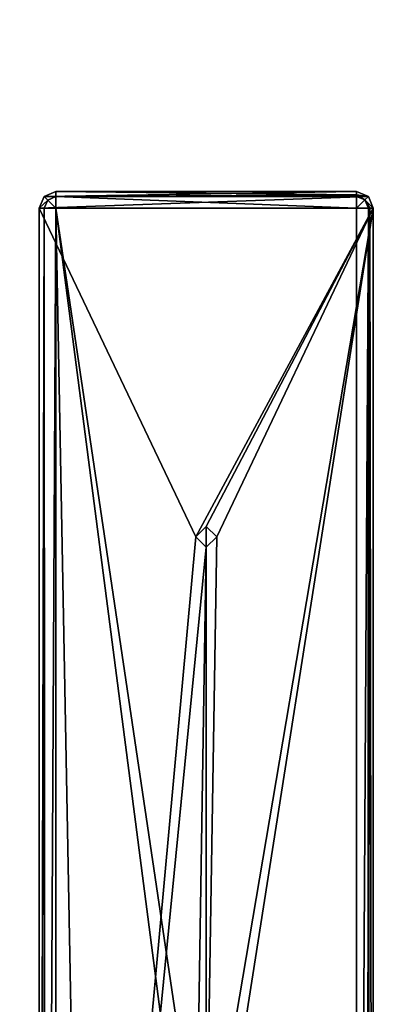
# Model space of a CAD drawing. Header units: millimetres. Extents: x -269 to 269, y -42 to 464.
# Tile 301 of 354: x 226 to 243, y 131 to 178. Entities that reach past the tile are written whole.
import ezdxf

# ---------------------------------------------------------------- set-up
doc = ezdxf.new("R2010")
doc.units = ezdxf.units.MM
doc.header["$LTSCALE"] = 65.185185
for name, color, linetype in [('2758', 7, 'CONTINUOUS'), ('2761', 7, 'CONTINUOUS'), ('2762', 7, 'CONTINUOUS'), ('2892', 7, 'CONTINUOUS'), ('2893', 7, 'CONTINUOUS'), ('2894', 7, 'CONTINUOUS'), ('3821', 7, 'CONTINUOUS'), ('3824', 7, 'CONTINUOUS'), ('3825', 7, 'CONTINUOUS'), ('3955', 7, 'CONTINUOUS'), ('3956', 7, 'CONTINUOUS'), ('3957', 7, 'CONTINUOUS'), ('761', 7, 'CONTINUOUS'), ('763', 7, 'CONTINUOUS'), ('765', 7, 'CONTINUOUS'), ('767', 7, 'CONTINUOUS'), ('768', 7, 'CONTINUOUS'), ('769', 7, 'CONTINUOUS'), ('770', 7, 'CONTINUOUS'), ('771', 7, 'CONTINUOUS'), ('772', 7, 'CONTINUOUS'), ('773', 7, 'CONTINUOUS'), ('774', 7, 'CONTINUOUS'), ('779', 7, 'CONTINUOUS'), ('874', 7, 'CONTINUOUS'), ('875', 7, 'CONTINUOUS'), ('876', 7, 'CONTINUOUS')]:
    doc.layers.add(name, color=color, linetype=linetype)

msp = doc.modelspace()

# ---------------------------------------------------------------- linework, layer by layer
at = {"layer": '2758', "linetype": 'Continuous'}
for points in [[(226.568, 374, -154.9), (223.903, 374, -158.893), (217.109, 146.513, -144.894), (226.568, 374, -154.9)], [(219.567, 146.707, -135.559), (226.568, 374, -154.9), (217.109, 146.513, -144.894), (219.567, 146.707, -135.559)], [(227.504, 374, -150.184), (226.568, 374, -154.9), (219.567, 146.707, -135.559), (227.504, 374, -150.184)]]:
    msp.add_3dface(points, dxfattribs=at)
at = {"layer": '2761', "linetype": 'Continuous'}
for points in [[(227.504, 374, -150.184), (219.567, 146.707, -135.559), (227.504, 374, -27.316), (227.504, 374, -150.184)], [(227.504, 374, -27.316), (219.567, 146.707, -135.559), (219.567, 146.707, -41.941), (227.504, 374, -27.316)]]:
    msp.add_3dface(points, dxfattribs=at)
at = {"layer": '2762', "linetype": 'Continuous'}
for points in [[(223.893, 374, -18.597), (226.566, 374, -22.596), (213.995, 146.484, -28.506), (223.893, 374, -18.597)], [(213.995, 146.484, -28.506), (226.566, 374, -22.596), (217.021, 146.511, -32.451), (213.995, 146.484, -28.506)], [(217.021, 146.511, -32.451), (226.566, 374, -22.596), (217.11, 146.513, -32.608), (217.021, 146.511, -32.451)], [(227.504, 374, -27.316), (219.567, 146.707, -41.941), (217.11, 146.513, -32.608), (227.504, 374, -27.316)], [(226.566, 374, -22.596), (227.504, 374, -27.316), (217.11, 146.513, -32.608), (226.566, 374, -22.596)]]:
    msp.add_3dface(points, dxfattribs=at)
at = {"layer": '2892', "linetype": 'Continuous'}
for points in [[(224.965, 372.6, -159.977), (227.994, 372.6, -155.445), (218.399, 146.416, -145.856), (224.965, 372.6, -159.977)], [(227.994, 372.6, -155.445), (229.056, 372.6, -150.097), (218.399, 146.416, -145.856), (227.994, 372.6, -155.445)], [(218.399, 146.416, -145.856), (229.056, 372.6, -150.097), (221.166, 146.651, -135.559), (218.399, 146.416, -145.856)]]:
    msp.add_3dface(points, dxfattribs=at)
at = {"layer": '2893', "linetype": 'Continuous'}
for points in [[(229.056, 372.6, -150.097), (229.056, 372.6, -27.403), (221.166, 146.651, -41.941), (229.056, 372.6, -150.097)], [(221.166, 146.651, -135.559), (229.056, 372.6, -150.097), (221.166, 146.651, -41.941), (221.166, 146.651, -135.559)]]:
    msp.add_3dface(points, dxfattribs=at)
at = {"layer": '2894', "linetype": 'Continuous'}
for points in [[(227.996, 372.6, -22.061), (224.977, 372.6, -17.535), (218.404, 146.417, -31.653), (227.996, 372.6, -22.061)], [(221.166, 146.651, -41.941), (227.996, 372.6, -22.061), (218.404, 146.417, -31.653), (221.166, 146.651, -41.941)], [(229.056, 372.6, -27.403), (227.996, 372.6, -22.061), (221.166, 146.651, -41.941), (229.056, 372.6, -27.403)]]:
    msp.add_3dface(points, dxfattribs=at)
at = {"layer": '3821', "linetype": 'Continuous'}
for points in [[(226.568, 374, -324.4), (223.903, 374, -328.393), (217.109, 146.513, -314.394), (226.568, 374, -324.4)], [(219.567, 146.707, -305.059), (226.568, 374, -324.4), (217.109, 146.513, -314.394), (219.567, 146.707, -305.059)], [(227.504, 374, -319.684), (226.568, 374, -324.4), (219.567, 146.707, -305.059), (227.504, 374, -319.684)]]:
    msp.add_3dface(points, dxfattribs=at)
at = {"layer": '3824', "linetype": 'Continuous'}
for points in [[(227.504, 374, -319.684), (219.567, 146.707, -305.059), (227.504, 374, -196.816), (227.504, 374, -319.684)], [(227.504, 374, -196.816), (219.567, 146.707, -305.059), (219.567, 146.707, -211.441), (227.504, 374, -196.816)]]:
    msp.add_3dface(points, dxfattribs=at)
at = {"layer": '3825', "linetype": 'Continuous'}
for points in [[(223.893, 374, -188.097), (226.566, 374, -192.096), (213.995, 146.484, -198.006), (223.893, 374, -188.097)], [(213.995, 146.484, -198.006), (226.566, 374, -192.096), (217.021, 146.511, -201.951), (213.995, 146.484, -198.006)], [(217.021, 146.511, -201.951), (226.566, 374, -192.096), (217.11, 146.513, -202.108), (217.021, 146.511, -201.951)], [(227.504, 374, -196.816), (219.567, 146.707, -211.441), (217.11, 146.513, -202.108), (227.504, 374, -196.816)], [(226.566, 374, -192.096), (227.504, 374, -196.816), (217.11, 146.513, -202.108), (226.566, 374, -192.096)]]:
    msp.add_3dface(points, dxfattribs=at)
at = {"layer": '3955', "linetype": 'Continuous'}
for points in [[(224.965, 372.6, -329.477), (227.994, 372.6, -324.945), (218.399, 146.416, -315.356), (224.965, 372.6, -329.477)], [(227.994, 372.6, -324.945), (229.056, 372.6, -319.597), (218.399, 146.416, -315.356), (227.994, 372.6, -324.945)], [(218.399, 146.416, -315.356), (229.056, 372.6, -319.597), (221.166, 146.651, -305.059), (218.399, 146.416, -315.356)]]:
    msp.add_3dface(points, dxfattribs=at)
at = {"layer": '3956', "linetype": 'Continuous'}
for points in [[(229.056, 372.6, -319.597), (229.056, 372.6, -196.903), (221.166, 146.651, -211.441), (229.056, 372.6, -319.597)], [(221.166, 146.651, -305.059), (229.056, 372.6, -319.597), (221.166, 146.651, -211.441), (221.166, 146.651, -305.059)]]:
    msp.add_3dface(points, dxfattribs=at)
at = {"layer": '3957', "linetype": 'Continuous'}
for points in [[(227.996, 372.6, -191.561), (224.977, 372.6, -187.035), (218.404, 146.417, -201.153), (227.996, 372.6, -191.561)], [(221.166, 146.651, -211.441), (227.996, 372.6, -191.561), (218.404, 146.417, -201.153), (221.166, 146.651, -211.441)], [(229.056, 372.6, -196.903), (227.996, 372.6, -191.561), (221.166, 146.651, -211.441), (229.056, 372.6, -196.903)]]:
    msp.add_3dface(points, dxfattribs=at)
at = {"layer": '761', "color": 250, "linetype": 'Continuous', "true_color": 0x404040}
for points in [[(227.289, 169.561), (226.724, 169.326), (241.711, 169.561), (227.289, 169.561)], [(241.711, 169.561), (226.724, 169.326), (242.276, 169.326), (241.711, 169.561)], [(226.724, 169.326), (226.489, 168.761), (242.276, 169.326), (226.724, 169.326)], [(242.276, 169.326), (226.489, 168.761), (242.511, 168.761), (242.276, 169.326)], [(226.489, 168.761), (226.489, 70.9), (234, 153), (226.489, 168.761)], [(242.511, 168.761), (226.489, 168.761), (234, 153), (242.511, 168.761)], [(234.501, 153.5), (242.511, 168.761), (234, 153), (234.501, 153.5)], [(235, 153), (242.511, 168.761), (234.501, 153.5), (235, 153)], [(242.511, 168.761), (235, 153), (234.501, 121.5), (242.511, 168.761)], [(235, 121), (242.511, 168.761), (234.501, 121.5), (235, 121)], [(242.511, 70.9), (242.511, 168.761), (235, 121), (242.511, 70.9)], [(234, 153), (226.489, 70.9), (234.499, 152.5), (234, 153)], [(235, 153), (234.499, 152.5), (234.501, 121.5), (235, 153)], [(234.499, 152.5), (226.489, 70.9), (234, 121), (234.499, 152.5)], [(234.501, 121.5), (234.499, 152.5), (234, 121), (234.501, 121.5)]]:
    msp.add_3dface(points, dxfattribs=at)
at = {"layer": '763', "color": 250, "linetype": 'Continuous', "true_color": 0x404040}
for points in [[(239.9, 71.6, -18.5), (229.1, 71.6, -18.5), (227.289, 168.761, -18.5), (239.9, 71.6, -18.5)], [(227.289, 168.761, -18.5), (229.1, 71.6, -18.5), (227.289, 71.6, -18.5), (227.289, 168.761, -18.5)], [(241.711, 71.6, -18.5), (239.9, 71.6, -18.5), (227.289, 168.761, -18.5), (241.711, 71.6, -18.5)], [(241.711, 168.761, -18.5), (241.711, 71.6, -18.5), (227.289, 168.761, -18.5), (241.711, 168.761, -18.5)]]:
    msp.add_3dface(points, dxfattribs=at)
at = {"layer": '765', "color": 250, "linetype": 'Continuous', "true_color": 0x404040}
for points in [[(226.489, 168.761, -17.7), (226.723, 168.761, -18.265), (226.489, 70.9, -17.7), (226.489, 168.761, -17.7)], [(226.489, 70.9, -17.7), (226.723, 168.761, -18.265), (226.497, 70.862, -17.81), (226.489, 70.9, -17.7)], [(226.723, 168.761, -18.265), (226.519, 70.829, -17.914), (226.497, 70.862, -17.81), (226.723, 168.761, -18.265)], [(226.777, 71.087, -18.314), (226.519, 70.829, -17.914), (226.723, 168.761, -18.265), (226.777, 71.087, -18.314)], [(227.289, 168.761, -18.5), (226.777, 71.087, -18.314), (226.723, 168.761, -18.265), (227.289, 168.761, -18.5)], [(227.289, 168.761, -18.5), (227.289, 71.6, -18.5), (226.777, 71.087, -18.314), (227.289, 168.761, -18.5)]]:
    msp.add_3dface(points, dxfattribs=at)
at = {"layer": '767', "color": 250, "linetype": 'Continuous', "true_color": 0x404040}
for points in [[(226.489, 70.9), (226.489, 168.761), (226.489, 70.9, -17.7), (226.489, 70.9)], [(226.489, 168.761), (226.489, 168.761, -17.7), (226.489, 70.9, -17.7), (226.489, 168.761)]]:
    msp.add_3dface(points, dxfattribs=at)
at = {"layer": '768', "color": 250, "linetype": 'Continuous', "true_color": 0x404040}
for points in [[(226.724, 169.326), (227.289, 169.561), (226.724, 169.326, -17.7), (226.724, 169.326)], [(226.724, 169.326, -17.7), (227.289, 169.561), (227.289, 169.561, -17.7), (226.724, 169.326, -17.7)], [(226.489, 168.761), (226.724, 169.326), (226.489, 168.761, -17.7), (226.489, 168.761)], [(226.489, 168.761, -17.7), (226.724, 169.326), (226.724, 169.326, -17.7), (226.489, 168.761, -17.7)]]:
    msp.add_3dface(points, dxfattribs=at)
at = {"layer": '769', "color": 250, "linetype": 'Continuous', "true_color": 0x404040}
for points in [[(226.724, 169.326, -17.7), (227.289, 169.561, -17.7), (227.289, 169.327, -18.265), (226.724, 169.326, -17.7)], [(226.489, 168.761, -17.7), (226.724, 169.326, -17.7), (226.905, 169.145, -18.286), (226.489, 168.761, -17.7)], [(226.723, 168.761, -18.265), (226.489, 168.761, -17.7), (226.905, 169.145, -18.286), (226.723, 168.761, -18.265)], [(227.289, 168.761, -18.5), (226.723, 168.761, -18.265), (226.905, 169.145, -18.286), (227.289, 168.761, -18.5)], [(226.905, 169.145, -18.286), (226.724, 169.326, -17.7), (227.289, 169.327, -18.265), (226.905, 169.145, -18.286)], [(227.289, 168.761, -18.5), (226.905, 169.145, -18.286), (227.289, 169.327, -18.265), (227.289, 168.761, -18.5)]]:
    msp.add_3dface(points, dxfattribs=at)
at = {"layer": '770', "color": 250, "linetype": 'Continuous', "true_color": 0x404040}
for points in [[(227.289, 169.327, -18.265), (227.289, 169.561, -17.7), (241.711, 169.4, -18.181), (227.289, 169.327, -18.265)], [(241.711, 169.4, -18.181), (227.289, 169.561, -17.7), (241.711, 169.561, -17.7), (241.711, 169.4, -18.181)], [(241.711, 169.327, -18.265), (227.289, 169.327, -18.265), (241.711, 169.4, -18.181), (241.711, 169.327, -18.265)], [(241.711, 168.761, -18.5), (227.289, 168.761, -18.5), (227.289, 169.327, -18.265), (241.711, 168.761, -18.5)], [(241.711, 168.761, -18.5), (227.289, 169.327, -18.265), (241.711, 169.327, -18.265), (241.711, 168.761, -18.5)]]:
    msp.add_3dface(points, dxfattribs=at)
at = {"layer": '771', "color": 250, "linetype": 'Continuous', "true_color": 0x404040}
for points in [[(241.711, 169.4, -18.181), (241.711, 169.561, -17.7), (242.275, 169.328, -17.7), (241.711, 169.4, -18.181)], [(241.711, 169.327, -18.265), (241.711, 169.4, -18.181), (242.112, 169.162, -18.267), (241.711, 169.327, -18.265)], [(242.112, 169.162, -18.267), (241.711, 169.4, -18.181), (242.275, 169.328, -17.7), (242.112, 169.162, -18.267)], [(241.711, 168.761, -18.5), (241.711, 169.327, -18.265), (242.112, 169.162, -18.267), (241.711, 168.761, -18.5)], [(241.711, 168.761, -18.5), (242.112, 169.162, -18.267), (242.276, 168.761, -18.266), (241.711, 168.761, -18.5)], [(242.511, 168.761, -17.7), (242.112, 169.162, -18.267), (242.275, 169.328, -17.7), (242.511, 168.761, -17.7)], [(242.35, 168.761, -18.181), (242.112, 169.162, -18.267), (242.511, 168.761, -17.7), (242.35, 168.761, -18.181)], [(242.112, 169.162, -18.267), (242.35, 168.761, -18.181), (242.276, 168.761, -18.266), (242.112, 169.162, -18.267)]]:
    msp.add_3dface(points, dxfattribs=at)
at = {"layer": '772', "color": 250, "linetype": 'Continuous', "true_color": 0x404040}
for points in [[(241.711, 169.561), (242.276, 169.326), (241.711, 169.561, -17.7), (241.711, 169.561)], [(241.711, 169.561, -17.7), (242.276, 169.326), (242.275, 169.328, -17.7), (241.711, 169.561, -17.7)], [(242.276, 169.326), (242.511, 168.761), (242.275, 169.328, -17.7), (242.276, 169.326)], [(242.511, 168.761), (242.511, 168.761, -17.7), (242.275, 169.328, -17.7), (242.511, 168.761)]]:
    msp.add_3dface(points, dxfattribs=at)
at = {"layer": '773', "color": 250, "linetype": 'Continuous', "true_color": 0x404040}
for points in [[(242.511, 168.761), (242.511, 70.9), (242.511, 168.761, -17.7), (242.511, 168.761)], [(242.511, 168.761, -17.7), (242.511, 70.9), (242.511, 70.9, -17.7), (242.511, 168.761, -17.7)]]:
    msp.add_3dface(points, dxfattribs=at)
at = {"layer": '774', "color": 250, "linetype": 'Continuous', "true_color": 0x404040}
for points in [[(241.711, 71.6, -18.5), (241.711, 168.761, -18.5), (242.276, 168.761, -18.266), (241.711, 71.6, -18.5)], [(241.711, 71.6, -18.5), (242.276, 168.761, -18.266), (242.224, 71.087, -18.314), (241.711, 71.6, -18.5)], [(242.276, 168.761, -18.266), (242.35, 168.761, -18.181), (242.224, 71.087, -18.314), (242.276, 168.761, -18.266)], [(242.224, 71.087, -18.314), (242.35, 168.761, -18.181), (242.481, 70.829, -17.914), (242.224, 71.087, -18.314)], [(242.35, 168.761, -18.181), (242.511, 168.761, -17.7), (242.481, 70.829, -17.914), (242.35, 168.761, -18.181)], [(242.481, 70.829, -17.914), (242.511, 168.761, -17.7), (242.503, 70.862, -17.81), (242.481, 70.829, -17.914)], [(242.511, 168.761, -17.7), (242.511, 70.9, -17.7), (242.503, 70.862, -17.81), (242.511, 168.761, -17.7)]]:
    msp.add_3dface(points, dxfattribs=at)
at = {"layer": '779', "color": 250, "linetype": 'Continuous', "true_color": 0x404040}
for points in [[(227.289, 169.561), (241.711, 169.561), (241.711, 169.561, -17.7), (227.289, 169.561)], [(227.289, 169.561, -17.7), (227.289, 169.561), (241.711, 169.561, -17.7), (227.289, 169.561, -17.7)]]:
    msp.add_3dface(points, dxfattribs=at)
at = {"layer": '874', "color": 250, "linetype": 'Continuous', "true_color": 0x404040}
for points in [[(234.501, 153.5), (234, 153), (234.499, 153.5, 10), (234.501, 153.5)], [(234.499, 153.5, 10), (234, 153), (234, 153, 10), (234.499, 153.5, 10)], [(235, 153, 10), (234.501, 153.5), (234.499, 153.5, 10), (235, 153, 10)], [(235, 153), (234.501, 153.5), (235, 153, 10), (235, 153)]]:
    msp.add_3dface(points, dxfattribs=at)
at = {"layer": '875', "color": 250, "linetype": 'Continuous', "true_color": 0x404040}
for points in [[(234, 153), (234.499, 152.5), (234, 153, 10), (234, 153)], [(234, 153, 10), (234.499, 152.5), (234.501, 152.5, 10), (234, 153, 10)], [(234.499, 152.5), (235, 153), (234.501, 152.5, 10), (234.499, 152.5)], [(235, 153), (235, 153, 10), (234.501, 152.5, 10), (235, 153)]]:
    msp.add_3dface(points, dxfattribs=at)
at = {"layer": '876', "color": 250, "linetype": 'Continuous', "true_color": 0x404040}
for points in [[(234.499, 153.5, 10), (234, 153, 10), (234.501, 152.5, 10), (234.499, 153.5, 10)], [(235, 153, 10), (234.499, 153.5, 10), (234.501, 152.5, 10), (235, 153, 10)]]:
    msp.add_3dface(points, dxfattribs=at)

doc.saveas('drawing.dxf')
